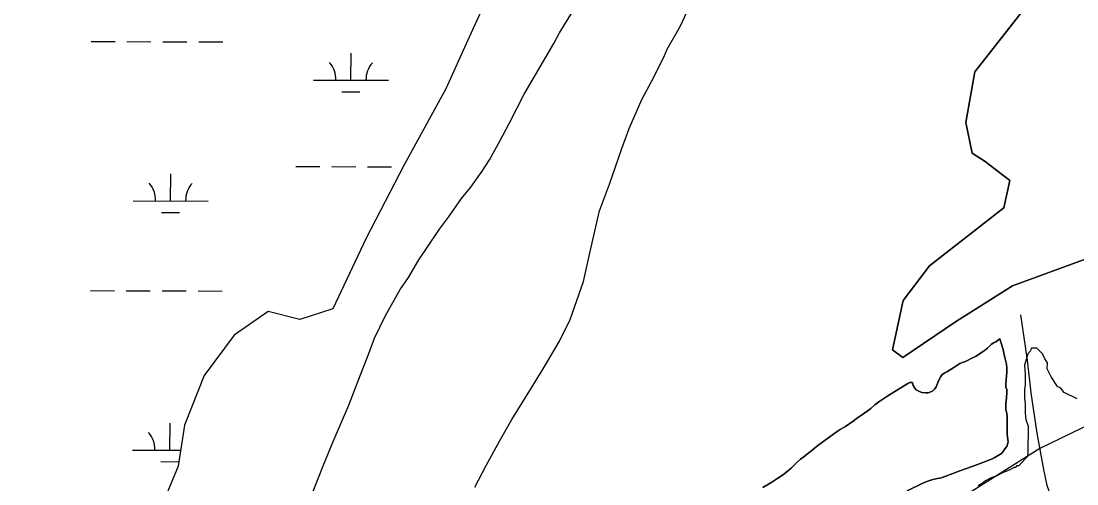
# Model space of a CAD drawing. Extents: x 3161665 to 3199565, y 885729 to 911164.
# Drawn here: x 3183666 to 3185076, y 901609 to 902227 of the extents above; entities that cross this region are included whole.
import ezdxf

# ---------------------------------------------------------------- set-up
doc = ezdxf.new("R2010")
doc.units = 0
for name, color, linetype in [('V-LEVE-TOET', 7, 'Continuous'), ('V-ROAD-CNTR', 7, 'Continuous'), ('V-SITE-VEGE', 7, 'Continuous'), ('V-TOPO-SHOR', 7, 'Continuous'), ('V-WETL-SWMP', 7, 'Continuous')]:
    doc.layers.add(name, color=color, linetype=linetype)

msp = doc.modelspace()

# ---------------------------------------------------------------- linework, layer by layer
at = {"layer": 'V-LEVE-TOET'}
for points in [[(3185975.3, 902121), (3185708.5, 901986.8), (3185494.5, 901886.7), (3185280.8, 901779.2), (3185027.2, 901656.7)], [(3185027.2, 901656.7), (3184825.8, 901529.6), (3184639.8, 901396.7), (3184525.9, 901314.2), (3184439.7, 901225.3), (3184305.4, 901104.6), (3184159.4, 900961.6), (3184030.6, 900835.8), (3183867.5, 900679.6)]]:
    msp.add_lwpolyline(points, dxfattribs=at)
at = {"layer": 'V-ROAD-CNTR'}
msp.add_lwpolyline([(3185075.1, 901531.6), (3185065.7, 901547.1), (3185052.1, 901572.9), (3185041.5, 901593.5), (3185036.8, 901607.1), (3185032.3, 901628.5), (3185023.6, 901676.9), (3185015.2, 901730.7), (3185010.6, 901774.3), (3185001.8, 901835)], dxfattribs=at)
at = {"layer": 'V-SITE-VEGE'}
for p, q in [((3184385.3, 902211.4), (3184408.3, 902249.1)), ((3184377.6, 902197.3), (3184385.3, 902211.4)), ((3184353.4, 902155.3), (3184377.6, 902197.3)), ((3184338.1, 902129.4), (3184353.4, 902155.3)), ((3184318.2, 902090.6), (3184338.1, 902129.4)), ((3184306.1, 902067.9), (3184318.2, 902090.6)), ((3184291.9, 902042.1), (3184306.1, 902067.9)), ((3184282, 902027), (3184291.9, 902042.1)), ((3184266.7, 902005.4), (3184282, 902027)), ((3184254.6, 901990.4), (3184266.7, 902005.4)), ((3184237.1, 901965.6), (3184254.6, 901990.4)), ((3184225, 901949.5), (3184237.1, 901965.6)), ((3184207.5, 901923.6), (3184225, 901949.5)), ((3184197.6, 901908.5), (3184207.5, 901923.6)), ((3184183.4, 901884.8), (3184197.6, 901908.5)), ((3184172.4, 901868.7), (3184183.4, 901884.8)), ((3184162.5, 901851.4), (3184172.4, 901868.7)), ((3184152.6, 901833.1), (3184162.5, 901851.4)), ((3184138.3, 901803.9), (3184152.6, 901833.1)), ((3184130.6, 901783.4), (3184138.3, 901803.9)), ((3184116.2, 901746.7), (3184130.6, 901783.4)), ((3184104, 901714.3), (3184116.2, 901746.7)), ((3184083, 901665.8), (3184104, 901714.3)), ((3184069.8, 901633.4), (3184083, 901665.8)), ((3184052.1, 901589.1), (3184069.8, 901633.4))]:
    msp.add_line(p, q, dxfattribs=at)
for points in [[(3185050.8, 902300.4), (3184940.2, 902159.5), (3184928.1, 902091.9), (3184936.5, 902051), (3184953.8, 902039.5), (3184986.9, 902014.2), (3184979.1, 901977.7), (3184879.4, 901900.6), (3184844.3, 901854.3), (3184830.1, 901788.4), (3184844, 901778.2), (3184914.3, 901825.6), (3184990.6, 901873.6), (3185098.8, 901913.4), (3185237.7, 901977.3), (3185489.8, 902091.3), (3185731.1, 902200.8), (3185985.6, 902319.4)], [(3184272.1, 901604.7), (3184287.5, 901633.8), (3184305.1, 901666.1), (3184321.6, 901695.2), (3184347.9, 901737.3), (3184363.3, 901763.1), (3184385.2, 901799.8), (3184399.5, 901828.9), (3184417.3, 901879.7), (3184426.3, 901919.7), (3184438.6, 901973.7), (3184451.9, 902009.4), (3184468.5, 902056.9), (3184478.5, 902083.9), (3184495.1, 902122.7), (3184508.2, 902146.5), (3184524.7, 902178.8), (3184529.2, 902189.6), (3184546.7, 902219.8), (3184555.6, 902239.2)], [(3184657.1, 901604.6), (3184668.9, 901611.7), (3184677, 901616.8), (3184684.4, 901621.9), (3184694.6, 901630.3), (3184696.9, 901632.7), (3184699.3, 901634.7), (3184702.7, 901638.1), (3184707.4, 901642.2), (3184711.5, 901645.5), (3184714.5, 901647.6), (3184718.9, 901651), (3184722.3, 901653.7), (3184725.7, 901656.7), (3184730.4, 901660.4), (3184755.1, 901678.3), (3184760.1, 901681.7), (3184767.2, 901686.1), (3184777.4, 901692.9), (3184783.5, 901697.6), (3184789.9, 901701.7), (3184793.3, 901704), (3184801, 901710.1), (3184806.4, 901714.8), (3184811.9, 901718.9), (3184824, 901726.7), (3184850.7, 901743.2), (3184853.4, 901744.6), (3184856.8, 901744.6), (3184857.8, 901740.5), (3184859.8, 901737.1), (3184861.9, 901734.8), (3184866.3, 901732.4), (3184869.3, 901731.4), (3184874.7, 901730.7), (3184877.8, 901730.7), (3184881.5, 901732.1), (3184884.2, 901733.4), (3184886.9, 901736.1), (3184888.6, 901738.8), (3184891.9, 901747.6), (3184894.7, 901752.7), (3184896.7, 901755.4), (3184900.1, 901757.4), (3184902.8, 901758.8), (3184911.9, 901764.5), (3184917.3, 901768.2), (3184920.3, 901769.9), (3184928.4, 901773.3), (3184936.9, 901777.7), (3184941, 901779.4), (3184951.1, 901786.2), (3184957.2, 901790.5), (3184961.9, 901795.3), (3184964.9, 901797.6), (3184968, 901799), (3184973.7, 901803.1)], [(3184849.7, 901599.9), (3184870.7, 901610.4), (3184873.7, 901611.4), (3184878.8, 901613.4), (3184884.2, 901615.1), (3184888.2, 901615.8), (3184895.3, 901617.5), (3184901.4, 901619.5), (3184910.9, 901623.2), (3184920, 901626.6), (3184936.6, 901632.7), (3184950.8, 901637.8), (3184962.6, 901642.2), (3184966, 901644.2), (3184975.8, 901650), (3184978.1, 901652.7), (3184980.2, 901656), (3184982.9, 901659.1), (3184983.9, 901662.1), (3184984.6, 901665.5), (3184983.5, 901675.3), (3184983.5, 901682.1), (3184983.5, 901690.2), (3184983.2, 901695.6), (3184983.2, 901699.3), (3184982.9, 901703.7), (3184981.5, 901708.1), (3184981.5, 901715.2), (3184982.5, 901724.6), (3184982.9, 901731.4), (3184982.9, 901735.5), (3184981.5, 901738.5), (3184981.5, 901741.5), (3184981.9, 901748.6), (3184982.5, 901753.4), (3184982.9, 901758.4), (3184982.9, 901763.9), (3184982.5, 901769.3), (3184980.8, 901776.4), (3184978.8, 901783.8), (3184978.1, 901788.5), (3184973.7, 901803.1), (3184968, 901799), (3184964.9, 901797.6), (3184961.9, 901795.3), (3184957.2, 901790.5), (3184951.1, 901786.2), (3184941, 901779.4), (3184936.9, 901777.7), (3184928.4, 901773.3), (3184920.3, 901769.9), (3184917.3, 901768.2), (3184911.9, 901764.5), (3184902.8, 901758.8), (3184900.1, 901757.4), (3184896.7, 901755.4), (3184894.7, 901752.7), (3184891.9, 901747.6), (3184888.6, 901738.8), (3184886.9, 901736.1), (3184884.2, 901733.4), (3184881.5, 901732.1), (3184877.8, 901730.7), (3184874.7, 901730.7)], [(3184973.7, 901803.1), (3184978.1, 901788.5), (3184978.8, 901783.8), (3184980.8, 901776.4), (3184982.5, 901769.3), (3184982.9, 901763.9), (3184982.9, 901758.4), (3184982.5, 901753.4), (3184981.9, 901748.6), (3184981.5, 901741.5), (3184981.5, 901738.5), (3184982.9, 901735.5), (3184982.9, 901731.4), (3184982.5, 901724.6), (3184981.5, 901715.2), (3184981.5, 901708.1), (3184982.9, 901703.7), (3184983.2, 901699.3), (3184983.2, 901695.6), (3184983.5, 901690.2), (3184983.5, 901682.1), (3184983.5, 901675.3), (3184984.6, 901665.5), (3184983.9, 901662.1), (3184982.9, 901659.1), (3184980.2, 901656), (3184978.1, 901652.7), (3184975.8, 901650), (3184966, 901644.2), (3184962.6, 901642.2), (3184950.8, 901637.8), (3184936.6, 901632.7), (3184920, 901626.6), (3184910.9, 901623.2), (3184901.4, 901619.5), (3184895.3, 901617.5), (3184888.2, 901615.8), (3184884.2, 901615.1), (3184878.8, 901613.4), (3184873.7, 901611.4)], [(3185076.7, 901722.7), (3185059.4, 901731.5), (3185055.1, 901737), (3185050.8, 901739.2), (3185042.3, 901752.2), (3185036.9, 901763.1), (3185037, 901770.7), (3185033.8, 901776.1), (3185030.6, 901782.7), (3185023.1, 901790.3), (3185015.5, 901790.4), (3185014.4, 901787.1), (3185011.1, 901782.8), (3185006.7, 901767.7), (3185007.6, 901755.8), (3185007.5, 901741.7), (3185006.4, 901735.2), (3185006.3, 901723.3), (3185007.3, 901716.8), (3185007.2, 901703.8), (3185008.2, 901695.1), (3185011.4, 901686.4), (3185011.1, 901650.7), (3185010, 901645.3), (3185007.8, 901643.1), (3184999.1, 901633.5), (3184995.8, 901633.5), (3184994.7, 901631.3), (3184992.6, 901631.3), (3184987.1, 901628.1), (3184977.3, 901623.9), (3184968.6, 901619.6), (3184962.1, 901617.5), (3184954.5, 901613.2), (3184950.1, 901610), (3184944.7, 901606.8)], [(3184874.7, 901730.7), (3184869.3, 901731.4), (3184866.3, 901732.4), (3184861.9, 901734.8), (3184859.8, 901737.1), (3184857.8, 901740.5), (3184856.8, 901744.6), (3184853.4, 901744.6), (3184850.7, 901743.2), (3184824, 901726.7), (3184811.9, 901718.9), (3184806.4, 901714.8), (3184801, 901710.1), (3184793.3, 901704), (3184789.9, 901701.7), (3184783.5, 901697.6), (3184777.4, 901692.9), (3184767.2, 901686.1), (3184760.1, 901681.7), (3184755.1, 901678.3), (3184730.4, 901660.4), (3184725.7, 901656.7), (3184722.3, 901653.7), (3184718.9, 901651), (3184714.5, 901647.6), (3184711.5, 901645.5), (3184707.4, 901642.2), (3184702.7, 901638.1), (3184699.3, 901634.7), (3184696.9, 901632.7), (3184694.6, 901630.3), (3184684.4, 901621.9), (3184677, 901616.8), (3184668.9, 901611.7), (3184657.1, 901604.6)], [(3184873.7, 901611.4), (3184870.7, 901610.4), (3184849.7, 901599.9)]]:
    msp.add_lwpolyline(points, dxfattribs=at)
at = {"layer": 'V-TOPO-SHOR'}
for points in [[(3185985.6, 902319.4), (3185731.1, 902200.8), (3185489.8, 902091.3), (3185237.7, 901977.3), (3185098.8, 901913.4), (3184990.6, 901873.6), (3184914.3, 901825.6), (3184844, 901778.2), (3184830.1, 901788.4), (3184844.3, 901854.3), (3184879.4, 901900.6), (3184979.1, 901977.7), (3184986.9, 902014.2), (3184953.8, 902039.5), (3184936.5, 902051), (3184928.1, 902091.9), (3184940.3, 902159.5), (3185050.8, 902300.4)], [(3184973.7, 901803.1), (3184968, 901799), (3184964.9, 901797.6), (3184961.9, 901795.3), (3184957.2, 901790.6), (3184951.1, 901786.2), (3184941, 901779.4), (3184936.9, 901777.7), (3184928.4, 901773.3), (3184920.3, 901769.9), (3184917.3, 901768.2), (3184911.9, 901764.5), (3184902.8, 901758.8), (3184900.1, 901757.4), (3184896.7, 901755.4), (3184894.7, 901752.7), (3184891.9, 901747.6), (3184888.6, 901738.8), (3184886.9, 901736.1), (3184884.2, 901733.4), (3184881.5, 901732.1), (3184877.8, 901730.7), (3184874.7, 901730.7), (3184869.3, 901731.4), (3184866.3, 901732.4), (3184861.9, 901734.8), (3184859.8, 901737.1), (3184857.8, 901740.5), (3184856.8, 901744.6), (3184853.4, 901744.6), (3184850.7, 901743.2), (3184824, 901726.7), (3184811.9, 901718.9), (3184806.4, 901714.8), (3184801, 901710.1), (3184793.3, 901704), (3184789.9, 901701.7), (3184783.5, 901697.6), (3184777.4, 901692.9), (3184767.2, 901686.1), (3184760.1, 901681.7), (3184755.1, 901678.3), (3184730.4, 901660.4), (3184725.7, 901656.7), (3184722.3, 901653.7), (3184718.9, 901651), (3184714.5, 901647.6), (3184711.5, 901645.5), (3184707.4, 901642.2), (3184702.7, 901638.1), (3184699.3, 901634.7), (3184696.9, 901632.7), (3184694.6, 901630.3), (3184684.4, 901621.9), (3184677, 901616.8), (3184668.9, 901611.7), (3184657.1, 901604.6)], [(3184849.7, 901599.9), (3184870.7, 901610.4), (3184873.7, 901611.4), (3184878.8, 901613.4), (3184884.2, 901615.1), (3184888.2, 901615.8), (3184895.3, 901617.5), (3184901.4, 901619.5), (3184910.9, 901623.2), (3184920, 901626.6), (3184936.6, 901632.7), (3184950.8, 901637.8), (3184962.6, 901642.2), (3184966, 901644.2), (3184975.8, 901650), (3184978.1, 901652.7), (3184980.2, 901656), (3184982.9, 901659.1), (3184983.9, 901662.1), (3184984.6, 901665.5), (3184983.5, 901675.3), (3184983.5, 901682.1), (3184983.5, 901690.2), (3184983.2, 901695.6), (3184983.2, 901699.3), (3184982.9, 901703.7), (3184981.5, 901708.1), (3184981.5, 901715.2), (3184982.5, 901724.6), (3184982.9, 901731.4), (3184982.9, 901735.5), (3184981.5, 901738.5), (3184981.5, 901741.5), (3184981.9, 901748.6), (3184982.5, 901753.4), (3184982.9, 901758.4), (3184982.9, 901763.9), (3184982.5, 901769.3), (3184980.8, 901776.4), (3184978.8, 901783.8), (3184978.1, 901788.5), (3184973.7, 901803.1)]]:
    msp.add_lwpolyline(points, dxfattribs=at)
at = {"layer": 'V-WETL-SWMP'}
for p, q in [((3183759.5, 902200), (3183791.5, 902199.9)), ((3183807.5, 902199.8), (3183839.5, 902199.7)), ((3183855.5, 902199.7), (3183887.5, 902199.6)), ((3183903.5, 902199.6), (3183935.5, 902199.5)), ((3184261.4, 902198.6), (3184261.4, 902198.6)), ((3184106.7, 902148.3), (3184106.8, 902184.3)), ((3184056.7, 902148.4), (3184156.7, 902148.1)), ((3184094.7, 902132.9), (3184118.7, 902132.8)), ((3184033, 902033), (3184065, 902032.9)), ((3184081, 902032.9), (3184113, 902032.8)), ((3184129, 902032.8), (3184161, 902032.7)), ((3183865.8, 901987.1), (3183865.9, 902023.1)), ((3183815.8, 901987.2), (3183915.8, 901986.9)), ((3183853.7, 901971.7), (3183877.7, 901971.6)), ((3183758.6, 901867.3), (3183790.6, 901867.2)), ((3183806.6, 901867.1), (3183838.6, 901867.1)), ((3183854.6, 901867), (3183886.6, 901866.9)), ((3183902.6, 901866.9), (3183934.6, 901866.8)), ((3183864.9, 901654.4), (3183865, 901690.4)), ((3183814.9, 901654.5), (3183879.1, 901654.3)), ((3183852.8, 901639), (3183876.7, 901638.9))]:
    msp.add_line(p, q, dxfattribs=at)
msp.add_lwpolyline([(3184299.9, 902282.8), (3184264.7, 902205.7), (3184233.3, 902136.7), (3184177.7, 902035.4), (3184126.8, 901937.3), (3184082.3, 901843.1), (3184038.6, 901828.6), (3183995.9, 901839.5), (3183950.8, 901808), (3183910.4, 901754.1), (3183884.4, 901687.6), (3183875.8, 901633.1), (3183833.7, 901530.8), (3183781.1, 901408.2), (3183737.7, 901310.1), (3183700.8, 901237.6), (3183676.9, 901173.4), (3183664.6, 901118.2)], dxfattribs=at)
for centre, start, end in [((3184051.5, 902148.9), 359.0698, 40.6135), ((3184161.9, 902148.6), 139.0698, 180.6135), ((3183810.5, 901987.7), 359.0698, 40.6135), ((3183921, 901987.4), 139.0698, 180.6135), ((3183809.6, 901655), 359.0698, 40.6135)]:
    msp.add_arc(centre, 35.2, start, end, dxfattribs=at)

doc.saveas('drawing.dxf')
